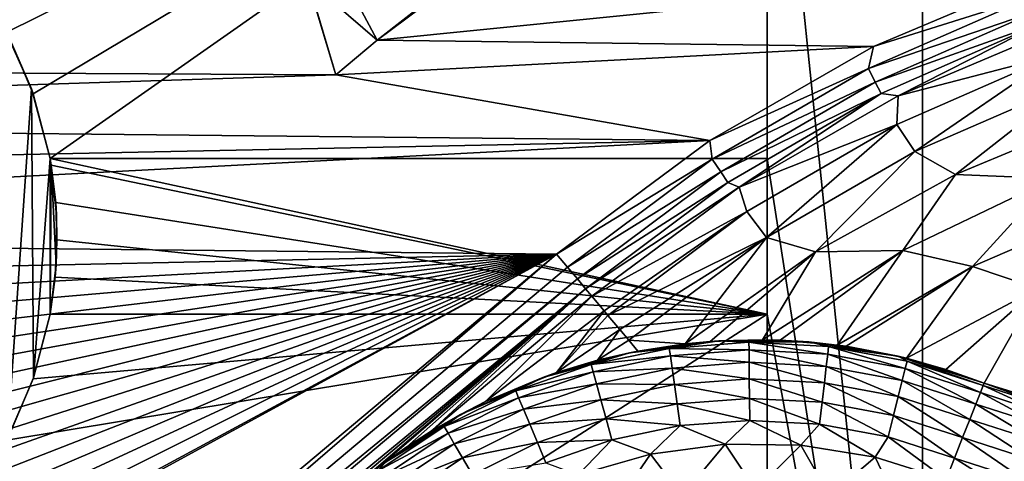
# Model space of a CAD drawing. Header units: metres. Extents: x -205 to 205, y -104 to 104.
# Tile 547 of 656: x -102 to -93, y 54 to 58. Entities that reach past the tile are written whole.
import ezdxf

# ---------------------------------------------------------------- set-up
doc = ezdxf.new("R2010")
doc.units = ezdxf.units.M
doc.layers.add('solid_01_2-CONSUMER_EHM_BOX_SW0001', color=7, linetype='CONTINUOUS')

msp = doc.modelspace()

# ---------------------------------------------------------------- linework, layer by layer
at = {"layer": 'solid_01_2-CONSUMER_EHM_BOX_SW0001'}
for points in [[(-200.010849, -74.958488), (-200.010773, 75.041512), (-0.010778, 75.04142)], [(-0.010849, -74.95858), (-200.010849, -74.958488), (-0.010778, 75.04142)], [(-91.959076, 42.820488, 75), (-76.402473, 63.637558, 75), (-185.602478, 63.645401, 75)], [(-92.726151, 42.986298, 75), (-91.959076, 42.820488, 75), (-185.602478, 63.645401, 75)], [(-93.500885, 43.041248, 75), (-92.726151, 42.986298, 75), (-185.602478, 63.645401, 75)], [(-168.500885, 43.051987, 75), (-93.500885, 43.041248, 75), (-185.602478, 63.645401, 75)], [(-94.902618, 61.638889, 72), (-102.235794, 58.007042, 72), (-102.577377, 58.555134, 72)], [(-94.902618, 61.638889, 72), (-101.981461, 57.41431, 72), (-102.235794, 58.007042, 72)], [(-94.902618, 61.638889, 72), (-101.819664, 56.789387, 72), (-101.981461, 57.41431, 72)], [(-94.902618, 61.638889, 72), (-94.902969, 56.788887, 72), (-101.819664, 56.789387, 72)], [(-94.902969, 56.788887, 67.02655), (-94.902618, 61.638889, 69), (-93.403656, 47.138783, 63.099998)], [(-94.902618, 61.638889, 69), (-94.902969, 56.788887, 72), (-94.902618, 61.638889, 72)], [(-94.902969, 56.788887, 67.02655), (-94.902969, 56.788887, 72), (-94.902618, 61.638889, 69)], [(-93.402618, 61.638783, 69), (-93.403656, 47.138783, 63.099998), (-94.902618, 61.638889, 69)], [(-93.403656, 47.138783, 69.5), (-93.403656, 47.138783, 63.099998), (-93.402618, 61.638783, 69)], [(-93.403656, 47.138783, 69.5), (-93.402618, 61.638783, 69), (-93.403549, 48.638783, 69.5)], [(-93.403549, 48.638783, 72), (-93.402618, 61.638783, 72), (-76.402618, 61.637558, 72)], [(-93.402618, 61.638783, 69), (-93.402618, 61.638783, 72), (-93.403549, 48.638783, 72)], [(-93.403549, 48.638783, 69.5), (-93.402618, 61.638783, 69), (-93.403549, 48.638783, 72)], [(-92.09169, 48.560181, 72), (-93.403549, 48.638783, 72), (-76.402618, 61.637558, 72)], [(-100.260719, 60.92202, 1.5), (-98.666054, 57.931667, 1.5), (-97.005058, 59.170712, 1.5)], [(-100.260719, 60.92202, 1.5), (-99.332344, 58.509464, 1.5), (-98.666054, 57.931667, 1.5)], [(-97.806526, 58.60363, 1.571667), (-97.005058, 59.170712, 1.5), (-98.666054, 57.931667, 1.5)], [(-98.666054, 57.931667, 1.571667), (-97.806526, 58.60363, 1.571667), (-98.666054, 57.931667, 1.5)], [(-98.666054, 57.931667, 1.571667), (-92.188324, 58.584389, 1.571667), (-97.806526, 58.60363, 1.571667)], [(-112.937599, 57.67065, 1.571667), (-99.063599, 57.598087, 1.571667), (-99.3414, 58.5308, 1.571667)], [(-112.937599, 57.67065, 1.571667), (-99.3414, 58.5308, 1.571667), (-112.801529, 58.179619, 1.571667)], [(-99.3414, 58.5308, 1.571667), (-99.063599, 57.598087, 1.571667), (-99.332344, 58.509464, 1.5)], [(-99.332344, 58.509464, 1.5), (-99.063599, 57.598087, 1.5), (-98.666054, 57.931667, 1.5)], [(-99.063599, 57.598087, 1.571667), (-99.063599, 57.598087, 1.5), (-99.332344, 58.509464, 1.5)], [(-98.666054, 57.931667, 1.571667), (-93.876038, 57.868992, 1.571667), (-92.188324, 58.584389, 1.571667)], [(-92.188324, 58.584389, 1.571667), (-93.876038, 57.868992, 1.571667), (-92.33049, 58.357487, 1.656628)], [(-93.876038, 57.868992, 1.571667), (-93.926064, 57.658615, 1.656628), (-92.33049, 58.357487, 1.656628)], [(-92.27916, 58.219341, 1.771182), (-92.33049, 58.357487, 1.656628), (-93.926064, 57.658615, 1.656628)], [(-93.859329, 57.52721, 1.771182), (-92.27916, 58.219341, 1.771182), (-93.926064, 57.658615, 1.656628)], [(-92.236137, 58.103554, 1.911131), (-92.27916, 58.219341, 1.771182), (-93.859329, 57.52721, 1.771182)], [(-102.284775, 58.098103, 67), (-101.998497, 57.463165, 67), (-102.229965, 54.083523, 67)], [(-102.235794, 58.007042, 72), (-101.998497, 57.463165, 67), (-102.284775, 58.098103, 67)], [(-93.803398, 57.41708, 1.911131), (-92.236137, 58.103554, 1.911131), (-93.859329, 57.52721, 1.771182)], [(-93.803398, 57.41708, 1.911131), (-93.638641, 57.393188, 2.071429), (-92.236137, 58.103554, 1.911131)], [(-92.236137, 58.103554, 1.911131), (-93.638641, 57.393188, 2.071429), (-92.011124, 58.08403, 2.071429)], [(-92.011124, 58.08403, 2.071429), (-93.638641, 57.393188, 2.071429), (-92.119347, 57.789257, 2.474663)], [(-101.981461, 57.41431, 72), (-101.998497, 57.463165, 67), (-102.235794, 58.007042, 72)], [(-98.666054, 57.931667, 1.571667), (-98.666054, 57.931667, 1.5), (-99.063599, 57.598087, 1.5)], [(-99.063599, 57.598087, 1.571667), (-98.666054, 57.931667, 1.571667), (-99.063599, 57.598087, 1.5)], [(-99.063599, 57.598087, 1.571667), (-93.876038, 57.868992, 1.571667), (-98.666054, 57.931667, 1.571667)], [(-99.063599, 57.598087, 1.571667), (-95.454185, 56.964836, 1.571667), (-93.876038, 57.868992, 1.571667)], [(-93.876038, 57.868992, 1.571667), (-95.454185, 56.964836, 1.571667), (-93.926064, 57.658615, 1.656628)], [(-92.119347, 57.789257, 2.474663), (-93.651581, 57.118126, 2.474663), (-93.477974, 56.856888, 2.826262)], [(-93.638641, 57.393188, 2.071429), (-93.651581, 57.118126, 2.474663), (-92.119347, 57.789257, 2.474663)], [(-92.119347, 57.789257, 2.474663), (-93.477974, 56.856888, 2.826262), (-91.95948, 57.516254, 2.826262)], [(-113.037735, 57.144638, 1.571667), (-99.063599, 57.598087, 1.571667), (-112.937599, 57.67065, 1.571667)], [(-95.454185, 56.964836, 1.571667), (-95.431671, 56.782604, 1.656628), (-93.926064, 57.658615, 1.656628)], [(-93.859329, 57.52721, 1.771182), (-93.926064, 57.658615, 1.656628), (-95.431671, 56.782604, 1.656628)], [(-113.037735, 57.144638, 1.571667), (-95.454185, 56.964836, 1.571667), (-99.063599, 57.598087, 1.571667)], [(-101.998497, 57.463165, 67), (-101.978104, 54.674934, 67), (-102.229965, 54.083523, 67)], [(-101.998497, 57.463165, 67), (-101.819664, 56.789387, 67), (-101.978104, 54.674934, 67)], [(-101.819664, 56.789387, 72), (-101.819664, 56.789387, 67), (-101.998497, 57.463165, 67)], [(-101.819664, 56.789387, 72), (-101.998497, 57.463165, 67), (-101.981461, 57.41431, 72)], [(-95.35041, 56.659653, 1.771182), (-93.859329, 57.52721, 1.771182), (-95.431671, 56.782604, 1.656628)], [(-93.803398, 57.41708, 1.911131), (-93.859329, 57.52721, 1.771182), (-95.35041, 56.659653, 1.771182)], [(-93.086349, 56.635601, 3.113388), (-91.95948, 57.516254, 2.826262), (-93.477974, 56.856888, 2.826262)], [(-93.086349, 56.635601, 3.113388), (-91.663506, 57.227703, 3.113388), (-91.95948, 57.516254, 2.826262)], [(-95.282303, 56.556602, 1.911131), (-93.803398, 57.41708, 1.911131), (-95.35041, 56.659653, 1.771182)], [(-95.282303, 56.556602, 1.911131), (-95.172913, 56.514503, 2.071429), (-93.803398, 57.41708, 1.911131)], [(-93.803398, 57.41708, 1.911131), (-95.172913, 56.514503, 2.071429), (-93.638641, 57.393188, 2.071429)], [(-93.638641, 57.393188, 2.071429), (-95.172913, 56.514503, 2.071429), (-93.651581, 57.118126, 2.474663)], [(-92.146065, 56.595909, 3.325905), (-91.663506, 57.227703, 3.113388), (-93.086349, 56.635601, 3.113388)], [(-113.101952, 56.601578, 1.571667), (-95.454185, 56.964836, 1.571667), (-113.037735, 57.144638, 1.571667)], [(-95.172913, 56.514503, 2.071429), (-95.097427, 56.276882, 2.474663), (-93.651581, 57.118126, 2.474663)], [(-93.651581, 57.118126, 2.474663), (-95.097427, 56.276882, 2.474663), (-94.910446, 56.027077, 2.826262)], [(-93.651581, 57.118126, 2.474663), (-94.910446, 56.027077, 2.826262), (-93.477974, 56.856888, 2.826262)], [(-113.130234, 56.041473, 1.571667), (-96.934166, 55.867687, 1.571667), (-95.454185, 56.964836, 1.571667)], [(-113.130234, 56.041473, 1.571667), (-95.454185, 56.964836, 1.571667), (-113.101952, 56.601578, 1.571667)], [(-95.454185, 56.964836, 1.571667), (-96.934166, 55.867687, 1.571667), (-95.431671, 56.782604, 1.656628)], [(-94.435394, 55.890514, 3.113388), (-93.477974, 56.856888, 2.826262), (-94.910446, 56.027077, 2.826262)], [(-94.435394, 55.890514, 3.113388), (-93.086349, 56.635601, 3.113388), (-93.477974, 56.856888, 2.826262)], [(-101.819664, 56.789387, 67), (-101.819939, 55.288857, 67), (-101.978104, 54.674934, 67)], [(-101.819664, 56.789387, 67), (-101.808495, 56.724129, 67), (-101.819939, 55.288857, 67)], [(-101.808495, 56.724129, 67), (-101.761963, 55.764088, 67), (-101.819939, 55.288857, 67)], [(-94.903076, 55.288887, 66.416206), (-101.808495, 56.724129, 67), (-101.819664, 56.789387, 67)], [(-94.902969, 56.788887, 72), (-101.819664, 56.789387, 67), (-101.819664, 56.789387, 72)], [(-94.902969, 56.788887, 67.02655), (-101.819664, 56.789387, 67), (-94.902969, 56.788887, 72)], [(-94.902969, 56.788887, 67.02655), (-94.903076, 55.288887, 66.416206), (-101.819664, 56.789387, 67)], [(-101.808495, 56.724129, 67), (-101.758003, 56.245407, 67), (-101.761963, 55.764088, 67)], [(-101.76561, 56.366562, 66.854507), (-101.758003, 56.245407, 67), (-101.808495, 56.724129, 67)], [(-94.903076, 55.288887, 66.416206), (-101.76561, 56.366562, 66.854507), (-101.808495, 56.724129, 67)], [(-95.431671, 56.782604, 1.656628), (-96.934166, 55.867687, 1.571667), (-96.827728, 55.740845, 1.656628)], [(-95.35041, 56.659653, 1.771182), (-95.431671, 56.782604, 1.656628), (-96.827728, 55.740845, 1.656628)], [(-94.902969, 56.788887, 67.02655), (-93.403656, 47.138783, 63.099998), (-94.903076, 55.288887, 66.416206)], [(-95.35041, 56.659653, 1.771182), (-96.827728, 55.740845, 1.656628), (-96.733002, 55.627945, 1.771182)], [(-95.282303, 56.556602, 1.911131), (-95.35041, 56.659653, 1.771182), (-96.733002, 55.627945, 1.771182)], [(-93.594017, 55.900898, 3.325905), (-93.086349, 56.635601, 3.113388), (-94.435394, 55.890514, 3.113388)], [(-93.594017, 55.900898, 3.325905), (-92.146065, 56.595909, 3.325905), (-93.086349, 56.635601, 3.113388)], [(-95.282303, 56.556602, 1.911131), (-96.733002, 55.627945, 1.771182), (-96.653603, 55.533325, 1.911131)], [(-95.282303, 56.556602, 1.911131), (-96.653603, 55.533325, 1.911131), (-95.172913, 56.514503, 2.071429)], [(-95.172913, 56.514503, 2.071429), (-96.653603, 55.533325, 1.911131), (-96.592354, 55.460335, 2.071429)], [(-95.172913, 56.514503, 2.071429), (-96.592354, 55.460335, 2.071429), (-95.097427, 56.276882, 2.474663)], [(-92.920647, 55.747036, 3.45631), (-92.146065, 56.595909, 3.325905), (-93.594017, 55.900898, 3.325905)], [(-92.920647, 55.747036, 3.45631), (-91.533928, 56.34951, 3.45631), (-92.146065, 56.595909, 3.325905)], [(-101.753159, 56.006195, 66.707878), (-101.758003, 56.245407, 67), (-101.76561, 56.366562, 66.854507)], [(-94.903076, 55.288887, 66.416206), (-101.753159, 56.006195, 66.707878), (-101.76561, 56.366562, 66.854507)], [(-92.290512, 55.534241, 3.5), (-91.533928, 56.34951, 3.45631), (-92.920647, 55.747036, 3.45631)], [(-101.753159, 56.006195, 66.707878), (-101.761963, 55.764088, 67), (-101.758003, 56.245407, 67)], [(-96.473412, 55.318577, 2.396312), (-95.097427, 56.276882, 2.474663), (-96.592354, 55.460335, 2.071429)], [(-96.473412, 55.318577, 2.396312), (-96.43808, 55.276474, 2.474663), (-95.097427, 56.276882, 2.474663)], [(-95.097427, 56.276882, 2.474663), (-96.43808, 55.276474, 2.474663), (-94.910446, 56.027077, 2.826262)], [(-113.110199, 55.518509, 1.571667), (-96.934166, 55.867687, 1.571667), (-113.130234, 56.041473, 1.571667)], [(-101.771286, 55.646107, 66.561356), (-101.761963, 55.764088, 67), (-101.753159, 56.006195, 66.707878)], [(-94.903076, 55.288887, 66.416206), (-101.771286, 55.646107, 66.561356), (-101.753159, 56.006195, 66.707878)], [(-96.43808, 55.276474, 2.474663), (-96.324646, 55.141293, 2.689963), (-94.910446, 56.027077, 2.826262)], [(-96.324646, 55.141293, 2.689963), (-96.237862, 55.037861, 2.826262), (-94.910446, 56.027077, 2.826262)], [(-95.692368, 55.002625, 3.113578), (-94.910446, 56.027077, 2.826262), (-96.237862, 55.037861, 2.826262)], [(-95.692368, 55.002625, 3.113578), (-94.435394, 55.890514, 3.113388), (-94.910446, 56.027077, 2.826262)], [(-113.052887, 55.001259, 1.571667), (-96.934166, 55.867687, 1.571667), (-113.110199, 55.518509, 1.571667)], [(-112.958199, 54.4884, 1.571667), (-96.934166, 55.867687, 1.571667), (-113.052887, 55.001259, 1.571667)], [(-112.826424, 53.983898, 1.571667), (-96.934166, 55.867687, 1.571667), (-112.958199, 54.4884, 1.571667)], [(-112.657249, 53.490433, 1.571667), (-96.934166, 55.867687, 1.571667), (-112.826424, 53.983898, 1.571667)], [(-112.452431, 53.010544, 1.571667), (-96.934166, 55.867687, 1.571667), (-112.657249, 53.490433, 1.571667)], [(-112.213249, 52.546852, 1.571667), (-96.934166, 55.867687, 1.571667), (-112.452431, 53.010544, 1.571667)], [(-111.940857, 52.10183, 1.571667), (-96.934166, 55.867687, 1.571667), (-112.213249, 52.546852, 1.571667)], [(-111.636139, 51.678188, 1.571667), (-96.934166, 55.867687, 1.571667), (-111.940857, 52.10183, 1.571667)], [(-111.301262, 51.27784, 1.571667), (-96.934166, 55.867687, 1.571667), (-111.636139, 51.678188, 1.571667)], [(-110.938034, 50.902851, 1.571667), (-96.934166, 55.867687, 1.571667), (-111.301262, 51.27784, 1.571667)], [(-110.548424, 50.555458, 1.571667), (-96.934166, 55.867687, 1.571667), (-110.938034, 50.902851, 1.571667)], [(-110.134117, 50.238312, 1.571667), (-96.934166, 55.867687, 1.571667), (-110.548424, 50.555458, 1.571667)], [(-109.697746, 49.952171, 1.571667), (-96.934166, 55.867687, 1.571667), (-110.134117, 50.238312, 1.571667)], [(-109.242928, 49.698872, 1.571667), (-96.934166, 55.867687, 1.571667), (-109.697746, 49.952171, 1.571667)], [(-109.510384, 49.011887, 1.571667), (-106.648285, 47.716579, 1.571667), (-96.934166, 55.867687, 1.571667)], [(-109.510384, 49.011887, 1.571667), (-96.934166, 55.867687, 1.571667), (-108.768448, 49.477798, 1.571667)], [(-108.768448, 49.477798, 1.571667), (-96.934166, 55.867687, 1.571667), (-109.242928, 49.698872, 1.571667)], [(-96.934166, 55.867687, 1.571667), (-106.648285, 47.716579, 1.571667), (-106.541649, 47.589497, 1.656828)], [(-96.827728, 55.740845, 1.656628), (-96.934166, 55.867687, 1.571667), (-106.541649, 47.589497, 1.656828)], [(-95.452225, 55.025204, 3.19026), (-94.435394, 55.890514, 3.113388), (-95.692368, 55.002625, 3.113578)], [(-95.452225, 55.025204, 3.19026), (-94.947144, 55.041126, 3.326003), (-94.435394, 55.890514, 3.113388)], [(-94.947144, 55.041126, 3.326003), (-93.594017, 55.900898, 3.325905), (-94.435394, 55.890514, 3.113388)], [(-94.7771, 55.036911, 3.363726), (-93.594017, 55.900898, 3.325905), (-94.947144, 55.041126, 3.326003)], [(-94.7771, 55.036911, 3.363726), (-94.226715, 54.990013, 3.456349), (-93.594017, 55.900898, 3.325905)], [(-94.226715, 54.990013, 3.456349), (-92.920647, 55.747036, 3.45631), (-93.594017, 55.900898, 3.325905)], [(-101.819771, 55.289387, 66.416206), (-101.819939, 55.288857, 67), (-101.761963, 55.764088, 67)], [(-101.819771, 55.289387, 66.416206), (-101.761963, 55.764088, 67), (-101.771286, 55.646107, 66.561356)], [(-96.733002, 55.627945, 1.771182), (-96.827728, 55.740845, 1.656628), (-106.541649, 47.589497, 1.656828)], [(-94.140854, 54.978062, 3.466478), (-92.920647, 55.747036, 3.45631), (-94.226715, 54.990013, 3.456349)], [(-94.140854, 54.978062, 3.466478), (-93.557426, 54.862782, 3.5), (-92.920647, 55.747036, 3.45631)], [(-93.557426, 54.862782, 3.5), (-92.290512, 55.534241, 3.5), (-92.920647, 55.747036, 3.45631)], [(-96.733002, 55.627945, 1.771182), (-106.541649, 47.589497, 1.656828), (-106.446945, 47.476631, 1.771438)], [(-96.653603, 55.533325, 1.911131), (-96.733002, 55.627945, 1.771182), (-106.446945, 47.476631, 1.771438)], [(-94.903076, 55.288887, 66.416206), (-101.819771, 55.289387, 66.416206), (-101.771286, 55.646107, 66.561356)], [(-96.653603, 55.533325, 1.911131), (-106.446945, 47.476631, 1.771438), (-106.367577, 47.38205, 1.911433)], [(-98.963219, 53.555683, 1.955253), (-96.653603, 55.533325, 1.911131), (-106.367577, 47.38205, 1.911433)], [(-98.963219, 53.555683, 1.955253), (-98.660957, 53.803413, 1.962268), (-96.653603, 55.533325, 1.911131)], [(-98.660957, 53.803413, 1.962268), (-98.37674, 54.008404, 2.004789), (-96.653603, 55.533325, 1.911131)], [(-98.37674, 54.008404, 2.004789), (-98.143806, 54.158516, 2.071429), (-96.653603, 55.533325, 1.911131)], [(-98.143806, 54.158516, 2.071429), (-96.592354, 55.460335, 2.071429), (-96.653603, 55.533325, 1.911131)], [(-93.179626, 54.755203, 3.5), (-92.290512, 55.534241, 3.5), (-93.557426, 54.862782, 3.5)], [(-93.179626, 54.755203, 3.5), (-92.809639, 54.623123, 3.5), (-92.290512, 55.534241, 3.5)], [(-92.125076, 54.408493, 3.5), (-92.290512, 55.534241, 3.5), (-92.809639, 54.623123, 3.5)], [(-97.619781, 54.444534, 2.290723), (-96.592354, 55.460335, 2.071429), (-98.143806, 54.158516, 2.071429)], [(-97.619781, 54.444534, 2.290723), (-96.473412, 55.318577, 2.396312), (-96.592354, 55.460335, 2.071429)], [(-94.903076, 55.288887, 72), (-105.253548, 48.639633, 72), (-102.236076, 54.071789, 72)], [(-94.903076, 55.288887, 72), (-94.903549, 48.638889, 72), (-105.253548, 48.639633, 72)], [(-94.903076, 55.288887, 72), (-102.236076, 54.071789, 72), (-101.981659, 54.664482, 72)], [(-101.981659, 54.664482, 72), (-101.819939, 55.288857, 67), (-101.819771, 55.289387, 72)], [(-94.903076, 55.288887, 72), (-101.981659, 54.664482, 72), (-101.819771, 55.289387, 72)], [(-101.981659, 54.664482, 72), (-101.978104, 54.674934, 67), (-101.819939, 55.288857, 67)], [(-94.903076, 55.288887, 66.416206), (-101.819771, 55.289387, 72), (-101.819939, 55.288857, 67)], [(-94.903076, 55.288887, 66.416206), (-101.819939, 55.288857, 67), (-101.819771, 55.289387, 66.416206)], [(-94.903076, 55.288887, 66.416206), (-94.903076, 55.288887, 72), (-101.819771, 55.289387, 72)], [(-96.933052, 54.725204, 2.607553), (-96.473412, 55.318577, 2.396312), (-97.619781, 54.444534, 2.290723)], [(-96.933052, 54.725204, 2.607553), (-96.43808, 55.276474, 2.474663), (-96.473412, 55.318577, 2.396312)], [(-94.903076, 55.288887, 66.416206), (-93.403656, 47.138783, 63.099998), (-94.903656, 47.138889, 63.099998)], [(-94.903656, 47.138889, 69.5), (-94.903076, 55.288887, 66.416206), (-94.903656, 47.138889, 63.099998)], [(-94.903656, 47.138889, 69.5), (-94.903549, 48.638889, 69.5), (-94.903076, 55.288887, 66.416206)], [(-94.903076, 55.288887, 66.416206), (-94.903549, 48.638889, 72), (-94.903076, 55.288887, 72)], [(-94.903549, 48.638889, 69.5), (-94.903549, 48.638889, 72), (-94.903076, 55.288887, 66.416206)], [(-96.933052, 54.725204, 2.607553), (-96.324646, 55.141293, 2.689963), (-96.43808, 55.276474, 2.474663)], [(-96.538834, 54.843624, 2.783453), (-96.324646, 55.141293, 2.689963), (-96.933052, 54.725204, 2.607553)], [(-96.538834, 54.843624, 2.783453), (-96.237862, 55.037861, 2.826262), (-96.324646, 55.141293, 2.689963)], [(-96.538834, 54.843624, 2.783453), (-96.149399, 54.932438, 2.945816), (-96.237862, 55.037861, 2.826262)], [(-96.149399, 54.932438, 2.945816), (-95.692368, 55.002625, 3.113578), (-96.237862, 55.037861, 2.826262)], [(-96.231094, 54.916058, 12.5), (-95.36879, 55.030773, 12.5), (-96.149399, 54.932438, 2.945816)], [(-95.846474, 54.957912, 12.721427), (-95.36879, 55.030773, 12.5), (-96.231094, 54.916058, 12.5)], [(-95.36879, 55.030773, 12.5), (-95.692368, 55.002625, 3.113578), (-96.149399, 54.932438, 2.945816)], [(-95.846474, 54.957912, 12.721427), (-95.078499, 55.016258, 12.721427), (-95.36879, 55.030773, 12.5)], [(-95.07766, 54.942444, 12.933075), (-95.078499, 55.016258, 12.721427), (-95.846474, 54.957912, 12.721427)], [(-95.36879, 55.030773, 12.5), (-95.452225, 55.025204, 3.19026), (-95.692368, 55.002625, 3.113578)], [(-95.36879, 55.030773, 12.5), (-94.947144, 55.041126, 3.326003), (-95.452225, 55.025204, 3.19026)], [(-95.36879, 55.030773, 12.5), (-94.498962, 55.019592, 12.5), (-94.947144, 55.041126, 3.326003)], [(-95.078499, 55.016258, 12.721427), (-94.498962, 55.019592, 12.5), (-95.36879, 55.030773, 12.5)], [(-95.078499, 55.016258, 12.721427), (-94.309395, 54.97533, 12.721427), (-94.498962, 55.019592, 12.5)], [(-94.318062, 54.902023, 12.933075), (-94.309395, 54.97533, 12.721427), (-95.078499, 55.016258, 12.721427)], [(-94.318062, 54.902023, 12.933075), (-95.078499, 55.016258, 12.721427), (-95.07766, 54.942444, 12.933075)], [(-94.498962, 55.019592, 12.5), (-94.7771, 55.036911, 3.363726), (-94.947144, 55.041126, 3.326003)], [(-94.498962, 55.019592, 12.5), (-94.226715, 54.990013, 3.456349), (-94.7771, 55.036911, 3.363726)], [(-94.498962, 55.019592, 12.5), (-93.639893, 54.882751, 12.5), (-94.226715, 54.990013, 3.456349)], [(-94.309395, 54.97533, 12.721427), (-93.639893, 54.882751, 12.5), (-94.498962, 55.019592, 12.5)], [(-97.067741, 54.67786, 12.5), (-96.231094, 54.916058, 12.5), (-96.933052, 54.725204, 2.607553)], [(-96.600563, 54.80127, 12.721427), (-96.231094, 54.916058, 12.5), (-97.067741, 54.67786, 12.5)], [(-96.231094, 54.916058, 12.5), (-96.538834, 54.843624, 2.783453), (-96.933052, 54.725204, 2.607553)], [(-96.600563, 54.80127, 12.721427), (-95.846474, 54.957912, 12.721427), (-96.231094, 54.916058, 12.5)], [(-95.836151, 54.884819, 12.933075), (-95.846474, 54.957912, 12.721427), (-96.600563, 54.80127, 12.721427)], [(-96.231094, 54.916058, 12.5), (-96.149399, 54.932438, 2.945816), (-96.538834, 54.843624, 2.783453)], [(-95.07766, 54.942444, 12.933075), (-95.846474, 54.957912, 12.721427), (-95.836151, 54.884819, 12.933075)], [(-95.07766, 54.942444, 12.933075), (-95.836151, 54.884819, 12.933075), (-95.076309, 54.823345, 13.122963)], [(-95.07766, 54.942444, 12.933075), (-95.076309, 54.823345, 13.122963), (-94.332047, 54.783741, 13.122963)], [(-94.318062, 54.902023, 12.933075), (-95.07766, 54.942444, 12.933075), (-94.332047, 54.783741, 13.122963)], [(-94.318062, 54.902023, 12.933075), (-94.332047, 54.783741, 13.122963), (-93.599052, 54.648731, 13.122963)], [(-93.569977, 54.764233, 12.933075), (-94.309395, 54.97533, 12.721427), (-94.318062, 54.902023, 12.933075)], [(-93.569977, 54.764233, 12.933075), (-94.318062, 54.902023, 12.933075), (-93.599052, 54.648731, 13.122963)], [(-94.309395, 54.97533, 12.721427), (-93.551949, 54.835819, 12.721427), (-93.639893, 54.882751, 12.5)], [(-93.569977, 54.764233, 12.933075), (-93.551949, 54.835819, 12.721427), (-94.309395, 54.97533, 12.721427)], [(-93.639893, 54.882751, 12.5), (-94.140854, 54.978062, 3.466478), (-94.226715, 54.990013, 3.456349)], [(-93.639893, 54.882751, 12.5), (-93.557426, 54.862782, 3.5), (-94.140854, 54.978062, 3.466478)], [(-95.836151, 54.884819, 12.933075), (-96.600563, 54.80127, 12.721427), (-96.580917, 54.730114, 12.933075)], [(-95.836151, 54.884819, 12.933075), (-96.580917, 54.730114, 12.933075), (-95.819489, 54.766884, 13.122963)], [(-95.836151, 54.884819, 12.933075), (-95.819489, 54.766884, 13.122963), (-95.076309, 54.823345, 13.122963)], [(-95.076309, 54.823345, 13.122963), (-95.819489, 54.766884, 13.122963), (-95.074516, 54.664944, 13.281551)], [(-95.076309, 54.823345, 13.122963), (-95.074516, 54.664944, 13.281551), (-94.350639, 54.626423, 13.281551)], [(-94.332047, 54.783741, 13.122963), (-95.076309, 54.823345, 13.122963), (-94.350639, 54.626423, 13.281551)], [(-93.639893, 54.882751, 12.5), (-92.809639, 54.623123, 12.5), (-93.557426, 54.862782, 3.5)], [(-93.639893, 54.882751, 12.5), (-92.818741, 54.600033, 12.721427), (-92.809639, 54.623123, 12.5)], [(-93.551949, 54.835819, 12.721427), (-92.818741, 54.600033, 12.721427), (-93.639893, 54.882751, 12.5)], [(-93.569977, 54.764233, 12.933075), (-92.845825, 54.531361, 12.933075), (-93.551949, 54.835819, 12.721427)], [(-93.179626, 54.755203, 3.5), (-93.557426, 54.862782, 3.5), (-92.809639, 54.623123, 12.5)], [(-93.551949, 54.835819, 12.721427), (-92.845825, 54.531361, 12.933075), (-92.818741, 54.600033, 12.721427)], [(-97.067741, 54.67786, 12.5), (-96.933052, 54.725204, 2.607553), (-97.619781, 54.444534, 2.290723)], [(-97.328239, 54.548931, 12.721427), (-96.600563, 54.80127, 12.721427), (-97.067741, 54.67786, 12.5)], [(-96.580917, 54.730114, 12.933075), (-96.600563, 54.80127, 12.721427), (-97.328239, 54.548931, 12.721427)], [(-96.580917, 54.730114, 12.933075), (-97.328239, 54.548931, 12.721427), (-97.299606, 54.480888, 12.933075)], [(-96.580917, 54.730114, 12.933075), (-97.299606, 54.480888, 12.933075), (-96.549232, 54.615299, 13.122963)], [(-96.580917, 54.730114, 12.933075), (-96.549232, 54.615299, 13.122963), (-95.819489, 54.766884, 13.122963)], [(-95.819489, 54.766884, 13.122963), (-96.549232, 54.615299, 13.122963), (-95.797333, 54.610031, 13.281551)], [(-95.819489, 54.766884, 13.122963), (-95.797333, 54.610031, 13.281551), (-95.074516, 54.664944, 13.281551)], [(-94.332047, 54.783741, 13.122963), (-94.350639, 54.626423, 13.281551), (-93.637733, 54.495113, 13.281551)], [(-93.599052, 54.648731, 13.122963), (-94.332047, 54.783741, 13.122963), (-93.637733, 54.495113, 13.281551)], [(-93.569977, 54.764233, 12.933075), (-93.599052, 54.648731, 13.122963), (-92.889519, 54.420559, 13.122963)], [(-93.569977, 54.764233, 12.933075), (-92.889519, 54.420559, 13.122963), (-92.845825, 54.531361, 12.933075)], [(-93.179626, 54.755203, 3.5), (-92.809639, 54.623123, 12.5), (-92.809639, 54.623123, 3.5)], [(-102.236076, 54.071789, 72), (-102.229965, 54.083523, 67), (-101.981659, 54.664482, 72)], [(-101.981659, 54.664482, 72), (-102.229965, 54.083523, 67), (-101.978104, 54.674934, 67)], [(-97.86116, 54.321178, 12.5), (-97.067741, 54.67786, 12.5), (-97.619781, 54.444534, 2.290723)], [(-97.328239, 54.548931, 12.721427), (-97.067741, 54.67786, 12.5), (-97.86116, 54.321178, 12.5)], [(-97.299606, 54.480888, 12.933075), (-97.25341, 54.371105, 13.122963), (-96.549232, 54.615299, 13.122963)], [(-96.549232, 54.615299, 13.122963), (-97.25341, 54.371105, 13.122963), (-96.507088, 54.462597, 13.281551)], [(-96.549232, 54.615299, 13.122963), (-96.507088, 54.462597, 13.281551), (-95.797333, 54.610031, 13.281551)], [(-95.074516, 54.664944, 13.281551), (-95.797333, 54.610031, 13.281551), (-95.072365, 54.475201, 13.400871)], [(-95.074516, 54.664944, 13.281551), (-95.072365, 54.475201, 13.400871), (-94.372917, 54.437981, 13.400871)], [(-94.350639, 54.626423, 13.281551), (-95.074516, 54.664944, 13.281551), (-94.372917, 54.437981, 13.400871)], [(-94.350639, 54.626423, 13.281551), (-94.372917, 54.437981, 13.400871), (-93.684059, 54.3111, 13.400871)], [(-93.637733, 54.495113, 13.281551), (-94.350639, 54.626423, 13.281551), (-93.684059, 54.3111, 13.400871)], [(-93.599052, 54.648731, 13.122963), (-93.637733, 54.495113, 13.281551), (-92.947632, 54.273193, 13.281551)], [(-93.599052, 54.648731, 13.122963), (-92.947632, 54.273193, 13.281551), (-92.889519, 54.420559, 13.122963)], [(-92.818741, 54.600033, 12.721427), (-92.218384, 54.40583, 12.721563), (-92.809639, 54.623123, 12.5)], [(-92.218384, 54.40583, 12.721563), (-92.125076, 54.408493, 12.5), (-92.809639, 54.623123, 12.5)], [(-92.809639, 54.623123, 3.5), (-92.809639, 54.623123, 12.5), (-92.125076, 54.408493, 12.5)], [(-92.125076, 54.408493, 3.5), (-92.809639, 54.623123, 3.5), (-92.125076, 54.408493, 12.5)], [(-98.01741, 54.205086, 12.721427), (-97.328239, 54.548931, 12.721427), (-97.86116, 54.321178, 12.5)], [(-97.299606, 54.480888, 12.933075), (-97.328239, 54.548931, 12.721427), (-98.01741, 54.205086, 12.721427)], [(-95.797333, 54.610031, 13.281551), (-96.507088, 54.462597, 13.281551), (-95.770798, 54.422142, 13.400871)], [(-95.797333, 54.610031, 13.281551), (-95.770798, 54.422142, 13.400871), (-95.072365, 54.475201, 13.400871)], [(-92.845825, 54.531361, 12.933075), (-92.889519, 54.420559, 13.122963), (-92.266129, 54.218845, 13.123073)], [(-92.236656, 54.334278, 12.933201), (-92.818741, 54.600033, 12.721427), (-92.845825, 54.531361, 12.933075)], [(-92.236656, 54.334278, 12.933201), (-92.845825, 54.531361, 12.933075), (-92.266129, 54.218845, 13.123073)], [(-92.236656, 54.334278, 12.933201), (-92.218384, 54.40583, 12.721563), (-92.818741, 54.600033, 12.721427)], [(-97.86116, 54.321178, 12.5), (-97.619781, 54.444534, 2.290723), (-98.143806, 54.158516, 2.071429)], [(-97.299606, 54.480888, 12.933075), (-98.01741, 54.205086, 12.721427), (-97.980263, 54.141293, 12.933075)], [(-97.299606, 54.480888, 12.933075), (-97.980263, 54.141293, 12.933075), (-97.25341, 54.371105, 13.122963)], [(-97.25341, 54.371105, 13.122963), (-97.191971, 54.225094, 13.281551), (-96.507088, 54.462597, 13.281551)], [(-96.507088, 54.462597, 13.281551), (-97.191971, 54.225094, 13.281551), (-96.456596, 54.279682, 13.400871)], [(-96.507088, 54.462597, 13.281551), (-96.456596, 54.279682, 13.400871), (-95.770798, 54.422142, 13.400871)], [(-95.072365, 54.475201, 13.400871), (-95.770798, 54.422142, 13.400871), (-95.069969, 54.263649, 13.474928)], [(-95.072365, 54.475201, 13.400871), (-95.069969, 54.263649, 13.474928), (-94.397751, 54.227879, 13.474928)], [(-94.372917, 54.437981, 13.400871), (-95.072365, 54.475201, 13.400871), (-94.397751, 54.227879, 13.474928)], [(-94.372917, 54.437981, 13.400871), (-94.397751, 54.227879, 13.474928), (-93.73571, 54.105938, 13.474928)], [(-93.684059, 54.3111, 13.400871), (-94.372917, 54.437981, 13.400871), (-93.73571, 54.105938, 13.474928)], [(-93.637733, 54.495113, 13.281551), (-93.684059, 54.3111, 13.400871), (-93.01725, 54.096668, 13.400871)], [(-93.637733, 54.495113, 13.281551), (-93.01725, 54.096668, 13.400871), (-92.947632, 54.273193, 13.281551)], [(-97.980263, 54.141293, 12.933075), (-97.920334, 54.038361, 13.122963), (-97.25341, 54.371105, 13.122963)], [(-97.25341, 54.371105, 13.122963), (-97.920334, 54.038361, 13.122963), (-97.191971, 54.225094, 13.281551)], [(-95.770798, 54.422142, 13.400871), (-96.456596, 54.279682, 13.400871), (-95.741203, 54.212654, 13.474928)], [(-95.770798, 54.422142, 13.400871), (-95.741203, 54.212654, 13.474928), (-95.069969, 54.263649, 13.474928)], [(-92.889519, 54.420559, 13.122963), (-92.947632, 54.273193, 13.281551), (-92.305321, 54.065338, 13.281639)], [(-92.266129, 54.218845, 13.123073), (-92.889519, 54.420559, 13.122963), (-92.305321, 54.065338, 13.281639)], [(-98.594658, 53.853519, 12.5), (-97.86116, 54.321178, 12.5), (-98.37674, 54.008404, 2.004789)], [(-98.01741, 54.205086, 12.721427), (-97.86116, 54.321178, 12.5), (-98.594658, 53.853519, 12.5)], [(-97.86116, 54.321178, 12.5), (-98.143806, 54.158516, 2.071429), (-98.37674, 54.008404, 2.004789)], [(-97.191971, 54.225094, 13.281551), (-97.118378, 54.050194, 13.400871), (-96.456596, 54.279682, 13.400871)], [(-96.456596, 54.279682, 13.400871), (-97.118378, 54.050194, 13.400871), (-96.400307, 54.075745, 13.474928)], [(-96.456596, 54.279682, 13.400871), (-96.400307, 54.075745, 13.474928), (-95.741203, 54.212654, 13.474928)], [(-95.069969, 54.263649, 13.474928), (-95.741203, 54.212654, 13.474928), (-95.30687, 54.032688, 13.5)], [(-95.069969, 54.263649, 13.474928), (-95.30687, 54.032688, 13.5), (-94.577957, 54.022694, 13.5)], [(-94.397751, 54.227879, 13.474928), (-95.069969, 54.263649, 13.474928), (-94.577957, 54.022694, 13.5)], [(-93.684059, 54.3111, 13.400871), (-93.73571, 54.105938, 13.474928), (-93.094864, 53.899853, 13.474928)], [(-93.684059, 54.3111, 13.400871), (-93.094864, 53.899853, 13.474928), (-93.01725, 54.096668, 13.400871)], [(-92.947632, 54.273193, 13.281551), (-93.01725, 54.096668, 13.400871), (-92.352264, 53.881466, 13.400932)], [(-92.305321, 54.065338, 13.281639), (-92.947632, 54.273193, 13.281551), (-92.352264, 53.881466, 13.400932)], [(-98.656631, 53.775448, 12.721427), (-98.01741, 54.205086, 12.721427), (-98.594658, 53.853519, 12.5)], [(-97.980263, 54.141293, 12.933075), (-98.01741, 54.205086, 12.721427), (-98.656631, 53.775448, 12.721427)], [(-97.980263, 54.141293, 12.933075), (-98.656631, 53.775448, 12.721427), (-98.611588, 53.716961, 12.933075)], [(-97.980263, 54.141293, 12.933075), (-98.611588, 53.716961, 12.933075), (-97.920334, 54.038361, 13.122963)], [(-97.920334, 54.038361, 13.122963), (-97.840622, 53.901466, 13.281551), (-97.191971, 54.225094, 13.281551)], [(-97.191971, 54.225094, 13.281551), (-97.840622, 53.901466, 13.281551), (-97.118378, 54.050194, 13.400871)], [(-95.741203, 54.212654, 13.474928), (-96.400307, 54.075745, 13.474928), (-96.02771, 53.936958, 13.5)], [(-95.741203, 54.212654, 13.474928), (-96.02771, 53.936958, 13.5), (-95.30687, 54.032688, 13.5)], [(-94.397751, 54.227879, 13.474928), (-94.577957, 54.022694, 13.5), (-93.861122, 53.907497, 13.5)], [(-93.73571, 54.105938, 13.474928), (-94.397751, 54.227879, 13.474928), (-93.861122, 53.907497, 13.5)], [(-97.840622, 53.901466, 13.281551), (-97.74514, 53.737484, 13.400871), (-97.118378, 54.050194, 13.400871)], [(-97.118378, 54.050194, 13.400871), (-97.74514, 53.737484, 13.400871), (-97.036324, 53.85519, 13.474928)], [(-97.118378, 54.050194, 13.400871), (-97.036324, 53.85519, 13.474928), (-96.400307, 54.075745, 13.474928)], [(-96.400307, 54.075745, 13.474928), (-97.036324, 53.85519, 13.474928), (-96.727036, 53.737686, 13.5)], [(-96.400307, 54.075745, 13.474928), (-96.727036, 53.737686, 13.5), (-96.02771, 53.936958, 13.5)], [(-93.73571, 54.105938, 13.474928), (-93.861122, 53.907497, 13.5), (-93.176498, 53.692848, 13.5)], [(-93.73571, 54.105938, 13.474928), (-93.176498, 53.692848, 13.5), (-93.094864, 53.899853, 13.474928)], [(-93.01725, 54.096668, 13.400871), (-93.094864, 53.899853, 13.474928), (-92.404602, 53.676468, 13.474959)], [(-92.352264, 53.881466, 13.400932), (-93.01725, 54.096668, 13.400871), (-92.404602, 53.676468, 13.474959)], [(-98.594658, 53.853519, 12.5), (-98.37674, 54.008404, 2.004789), (-98.660957, 53.803413, 1.962268)], [(-98.611588, 53.716961, 12.933075), (-98.53891, 53.622597, 13.122963), (-97.920334, 54.038361, 13.122963)], [(-97.920334, 54.038361, 13.122963), (-98.53891, 53.622597, 13.122963), (-97.840622, 53.901466, 13.281551)], [(-95.722778, 53.535412, 13.5), (-95.30687, 54.032688, 13.5), (-96.02771, 53.936958, 13.5)], [(-95.722778, 53.535412, 13.5), (-95.010986, 53.591465, 13.5), (-95.30687, 54.032688, 13.5)], [(-95.010986, 53.591465, 13.5), (-94.577957, 54.022694, 13.5), (-95.30687, 54.032688, 13.5)], [(-95.010986, 53.591465, 13.5), (-94.299179, 53.535473, 13.5), (-94.577957, 54.022694, 13.5)], [(-94.299179, 53.535473, 13.5), (-93.861122, 53.907497, 13.5), (-94.577957, 54.022694, 13.5)], [(-98.53891, 53.622597, 13.122963), (-98.442253, 53.497093, 13.281551), (-97.840622, 53.901466, 13.281551)], [(-97.840622, 53.901466, 13.281551), (-98.442253, 53.497093, 13.281551), (-97.74514, 53.737484, 13.400871)], [(-96.417046, 53.368698, 13.5), (-96.02771, 53.936958, 13.5), (-96.727036, 53.737686, 13.5)], [(-96.417046, 53.368698, 13.5), (-95.722778, 53.535412, 13.5), (-96.02771, 53.936958, 13.5)], [(-94.299179, 53.535473, 13.5), (-93.604904, 53.368816, 13.5), (-93.861122, 53.907497, 13.5)], [(-93.604904, 53.368816, 13.5), (-93.176498, 53.692848, 13.5), (-93.861122, 53.907497, 13.5)], [(-93.094864, 53.899853, 13.474928), (-93.176498, 53.692848, 13.5), (-92.362793, 53.43713, 13.5)], [(-92.404602, 53.676468, 13.474959), (-93.094864, 53.899853, 13.474928), (-92.362793, 53.43713, 13.5)]]:
    msp.add_3dface(points, dxfattribs=at)

doc.saveas('drawing.dxf')
